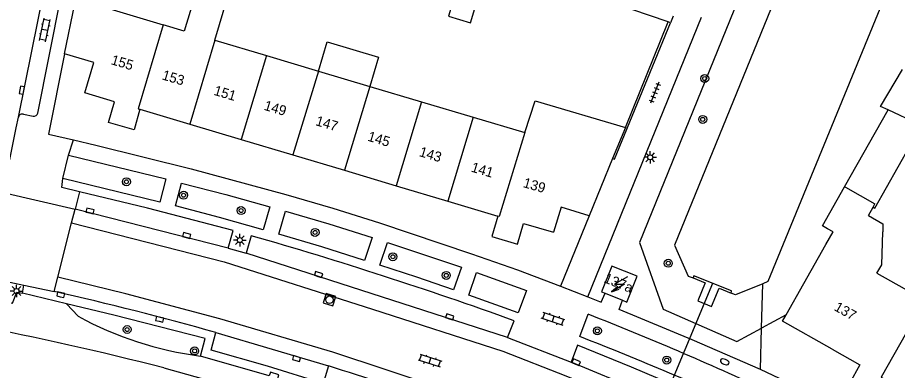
# Model space of a CAD drawing. Extents: x 128000 to 131008, y 398996 to 402500.
# Drawn here: x 128054.6 to 128142.9, y 400055.7 to 400091.1 of the extents above; entities that cross this region are included whole.
import ezdxf

# ---------------------------------------------------------------- set-up
doc = ezdxf.new("R2010")
doc.units = 0
for name, color, linetype in [('gg-afsc-erfafscheiding', 7, 'Continuous'), ('gg-anno-huisnummerreeks BGT', 7, 'Continuous'), ('gg-bbg-gedigitaliseerde bebouwing', 7, 'Continuous'), ('gg-bbg-gedigitaliseerde bijgebouw', 7, 'Continuous'), ('gg-bbg-hoofdgebouw', 7, 'Continuous'), ('gg-bbg-luifel en loopbrug', 7, 'Continuous'), ('gg-bbg-tussenscheiding', 7, 'Continuous'), ('gg-knt-BGT kruinlijn', 7, 'Continuous'), ('gg-knt-bovenkant onderkant talud', 7, 'Continuous'), ('gg-knt-verharding', 7, 'Continuous'), ('gg-knt-verharding nz', 7, 'Continuous'), ('gg-kntw-beschoeiing', 7, 'Continuous'), ('gg-kwrk-duiker nz buis', 7, 'Continuous'), ('gg-kwrk-uitstroombak niveau min 01', 7, 'Continuous'), ('gt-grn-groengrens', 7, 'Continuous'), ('gt-grn-weggrens', 7, 'Continuous'), ('gt-symb-boom', 7, 'Continuous'), ('gt-symb-brandkraan', 7, 'Continuous'), ('gt-symb-klinker verharding', 7, 'Continuous'), ('gt-symb-kolk', 7, 'Continuous'), ('gt-symb-lichtmast', 7, 'Continuous'), ('gt-symb-rioolschacht', 7, 'Continuous'), ('gt-symb-tegel verharding', 7, 'Continuous'), ('gt-symb-trafo symbool', 7, 'Continuous')]:
    doc.layers.add(name, color=color, linetype=linetype)

# ---------------------------------------------------------------- blocks, each defined once
blk = doc.blocks.new('gt0-BOOM')
at = {"layer": 'gt-symb-boom'}
for radius in [0.4, 0.2]:
    blk.add_circle((0, 0), radius, dxfattribs=at)
blk = doc.blocks.new('gt0-HSP')
at = {"layer": 'gt-symb-trafo symbool'}
for points in [[(0.771, 0.746), (-0.529, -0.004), (0.471, -0.004), (-0.829, -0.754)], [(-0.217, -0.24), (-0.829, -0.754), (-0.077, -0.48)]]:
    blk.add_lwpolyline(points, dxfattribs=at)
blk = doc.blocks.new('gt0-BR')
at = {"layer": 'gt-symb-brandkraan'}
for centre, radius, start, end in [((-0.244, 0), 0.206, 107.56694, 252.43307), ((0.599, -2.664), 3, 106.89205, 107.56694), ((0, -0.691), 0.938, 73.10799, 106.89205), ((-0.599, -2.664), 3, 72.43309, 73.10799), ((0.244, 0), 0.206, 287.56695, 72.43309), ((0.599, 2.664), 3, 252.43307, 253.10797), ((0, 0.691), 0.938, 253.10797, 286.89206), ((-0.599, 2.664), 3, 286.89206, 287.56695)]:
    blk.add_arc(centre, radius, start, end, dxfattribs=at)
blk = doc.blocks.new('gt0-LMAST')
at = {"layer": 'gt-symb-lichtmast'}
for p, q in [((-0.182, 0.173), (-0.447, 0.438)), ((-0.005, 0.246), (-0.005, 0.621)), ((0.172, 0.173), (0.437, 0.438)), ((-0.255, -0.004), (-0.63, -0.004)), ((-0.182, -0.181), (-0.447, -0.446)), ((-0.005, -0.254), (-0.005, -0.629)), ((0.437, -0.446), (0.172, -0.181)), ((0.245, -0.004), (0.62, -0.004))]:
    blk.add_line(p, q, dxfattribs=at)
blk.add_circle((-0.005, -0.004), 0.25, dxfattribs=at)
blk = doc.blocks.new('gt0-TEG1')
at = {"layer": 'gt-symb-tegel verharding'}
for p, q in [((-1.125, 0), (1.125, 0)), ((-0.9, -0.25), (-0.9, 0.25)), ((-0.45, -0.25), (-0.45, 0.25)), ((0, -0.25), (0, 0.25)), ((0.45, -0.25), (0.45, 0.25)), ((0.9, -0.25), (0.9, 0.25))]:
    blk.add_line(p, q, dxfattribs=at)
blk = doc.blocks.new('gt0-KOLK')
at = {"layer": 'gt-symb-kolk'}
blk.add_lwpolyline([(0, 0), (0.375, 0), (0.375, 0.4), (-0.375, 0.4), (-0.375, 0), (0, 0)], dxfattribs=at)
blk = doc.blocks.new('gt0-KL1')
at = {"layer": 'gt-symb-klinker verharding'}
for p, q in [((-1.15, 0.3), (1.15, 0.3)), ((-1, -0.3), (-1, 0.3)), ((-0.5, 0.3), (-0.5, 0.45)), ((0, -0.3), (0, 0.3)), ((0.5, 0.3), (0.5, 0.45)), ((1, -0.3), (1, 0.3)), ((-1.15, -0.3), (1.15, -0.3)), ((-0.5, -0.45), (-0.5, -0.3)), ((0.5, -0.45), (0.5, -0.3))]:
    blk.add_line(p, q, dxfattribs=at)
blk = doc.blocks.new('gt0-RS')
at = {"layer": 'gt-symb-rioolschacht'}
blk.add_lwpolyline([(-0.5, -0.5), (0.5, -0.5), (0.5, 0.5), (-0.5, 0.5)], close=True, dxfattribs=at)
blk.add_circle((0, 0), 0.375, dxfattribs=at)

msp = doc.modelspace()

# ---------------------------------------------------------------- linework, layer by layer
at = {"layer": 'gg-afsc-erfafscheiding'}
for p, q in [((128119.888, 400090.698), (128112.673, 400093.167)), ((128115.61, 400080.112), (128119.888, 400090.698)), ((128129.256, 400059.954), (128129.379, 400064.419)), ((128129.141, 400055.801), (128129.256, 400059.954))]:
    msp.add_line(p, q, dxfattribs=at)
at = {"layer": 'gg-bbg-gedigitaliseerde bebouwing'}
for p, q in [((128063.898, 400091.997), (128069.231, 400090.408)), ((128074.426, 400088.86), (128079.611, 400087.315)), ((128079.611, 400087.315), (128084.806, 400085.767)), ((128084.806, 400085.767), (128089.98, 400084.226)), ((128089.98, 400084.226), (128095.166, 400082.68)), ((128095.166, 400082.68), (128100.34, 400081.139)), ((128105.515, 400079.597), (128106.546, 400082.79)), ((128100.34, 400081.139), (128105.515, 400079.597)), ((128140.453, 400072.112), (128140.634, 400072.433)), ((128139.974, 400071.265), (128140.453, 400072.112)), ((128140.838, 400065.474), (128145.626, 400062.781))]:
    msp.add_line(p, q, dxfattribs=at)
for points in [[(128074.426, 400088.86), (128075.74, 400093.268), (128072.673, 400094.182), (128071.359, 400089.774), (128069.231, 400090.408)], [(128139.974, 400071.265), (128141.441, 400070.436), (128141.417, 400069.619)], [(128140.838, 400065.474), (128141.32, 400066.331), (128141.417, 400069.619)]]:
    msp.add_lwpolyline(points, dxfattribs=at)
at = {"layer": 'gg-bbg-gedigitaliseerde bijgebouw'}
msp.add_lwpolyline([(128098.696, 400094.071), (128097.858, 400091.256), (128100.065, 400090.599), (128100.903, 400093.414), (128098.696, 400094.071)], dxfattribs=at)
at = {"layer": 'gg-bbg-hoofdgebouw'}
for p, q in [((128059.353, 400087.504), (128060.368, 400092.502)), ((128106.546, 400082.79), (128115.61, 400080.112)), ((128066.896, 400081.928), (128071.899, 400080.435)), ((128071.899, 400080.435), (128077.074, 400078.891)), ((128115.61, 400080.112), (128114.327, 400076.972)), ((128077.074, 400078.891), (128082.249, 400077.347)), ((128082.249, 400077.347), (128087.433, 400075.8)), ((128114.327, 400076.972), (128111.981, 400071.23)), ((128087.433, 400075.8), (128092.608, 400074.256)), ((128092.608, 400074.256), (128097.782, 400072.713)), ((128097.782, 400072.713), (128102.815, 400071.211)), ((128135.713, 400068.355), (128136.431, 400069.627)), ((128136.431, 400069.627), (128135.876, 400069.94)), ((128133.508, 400064.451), (128135.713, 400068.355)), ((128131.722, 400061.288), (128133.508, 400064.451)), ((128113.562, 400063.466), (128115.33, 400062.752))]:
    msp.add_line(p, q, dxfattribs=at)
for points in [[(128066.896, 400081.928), (128066.328, 400079.857), (128063.769, 400080.601), (128064.358, 400082.672), (128061.383, 400083.569), (128062.295, 400086.626), (128059.353, 400087.504)], [(128135.876, 400069.94), (128135.377, 400070.222), (128137.595, 400074.149)], [(128137.595, 400074.149), (128137.673, 400074.105), (128140.634, 400072.433)], [(128111.981, 400071.23), (128109.173, 400072.112), (128108.382, 400069.596)], [(128102.815, 400071.211), (128102.212, 400069.151), (128104.787, 400068.399), (128105.392, 400070.452), (128108.382, 400069.596)], [(128115.33, 400062.752), (128115.748, 400062.583), (128116.79, 400065.169), (128114.239, 400066.175), (128113.208, 400063.609), (128113.562, 400063.466)], [(128136.361, 400057.835), (128131.366, 400060.658), (128131.722, 400061.288)], [(128136.361, 400057.835), (128139.107, 400056.287), (128138.078, 400054.404), (128140.396, 400053.095), (128141.437, 400054.932)]]:
    msp.add_lwpolyline(points, dxfattribs=at)
at = {"layer": 'gg-bbg-luifel en loopbrug'}
for p in [(128137.595, 400074.149), (128145.318, 400080.291)]:
    msp.add_line(p, (128141.949, 400081.858), dxfattribs=at)
for points in [[(128084.806, 400085.767), (128085.68, 400088.702), (128090.854, 400087.161), (128089.98, 400084.226)], [(128141.949, 400081.858), (128141.19, 400082.211), (128143.389, 400085.934)], [(128140.453, 400072.112), (128140.639, 400072.007), (128145.318, 400080.291)]]:
    msp.add_lwpolyline(points, dxfattribs=at)
at = {"layer": 'gg-bbg-tussenscheiding'}
for p, q in [((128074.426, 400088.86), (128071.899, 400080.435)), ((128079.611, 400087.315), (128077.074, 400078.891)), ((128084.806, 400085.767), (128082.249, 400077.347)), ((128089.98, 400084.226), (128087.433, 400075.8)), ((128095.166, 400082.68), (128092.608, 400074.256)), ((128100.34, 400081.139), (128097.782, 400072.713))]:
    msp.add_line(p, q, dxfattribs=at)
for points in [[(128069.231, 400090.408), (128066.718, 400081.954), (128066.896, 400081.928)], [(128105.515, 400079.597), (128102.954, 400071.159), (128102.815, 400071.211)], [(128145.626, 400062.781), (128141.268, 400055.036), (128141.437, 400054.932)]]:
    msp.add_lwpolyline(points, dxfattribs=at)
at = {"layer": 'gg-knt-BGT kruinlijn'}
for points in [[(128146.703, 400141.667), (128117.014, 400068.564), (128119.388, 400061.88), (128126.773, 400058.61), (128129.256, 400059.954)], [(128069.312, 400055.968), (128074.68, 400054.482), (128079.476, 400053.066), (128084.283, 400051.58), (128089.067, 400050.02), (128093.854, 400048.363), (128098.614, 400046.63), (128103.42, 400044.803), (128108.198, 400042.902), (128113.12, 400040.852), (128117.996, 400038.714), (128124.388, 400035.769), (128130.736, 400032.718), (128135.649, 400030.254), (128140.524, 400027.716), (128145.378, 400025.122)]]:
    msp.add_lwpolyline(points, dxfattribs=at)
msp.add_arc((127990.357, 399748.91), 317.046, 75.57975, 79.11956, dxfattribs=at)
at = {"layer": 'gg-knt-bovenkant onderkant talud'}
msp.add_line((128131.722, 400061.288), (128129.256, 400059.954), dxfattribs=at)
at = {"layer": 'gg-knt-verharding'}
for p, q in [((128056.649, 400081.542), (128061.18, 400104.125)), ((128111.843, 400063.098), (128123.239, 400091.158)), ((128120.382, 400091.26), (128120.117, 400090.614)), ((128120.117, 400090.614), (128119.888, 400090.698)), ((128055.216, 400081.425), (128056.191, 400081.221)), ((128059.162, 400074.985), (128059.734, 400077.328)), ((128060.845, 400073.646), (128060.399, 400071.892)), ((128060.05, 400070.518), (128060.399, 400071.892)), ((128058.665, 400065.077), (128060.05, 400070.518)), ((128111.981, 400071.23), (128109.087, 400064.177)), ((128078.08, 400069.241), (128077.564, 400067.485)), ((128075.744, 400068.002), (128077.564, 400067.485)), ((128058.302, 400063.65), (128058.665, 400065.077)), ((128059.553, 400062.396), (128055.112, 400063.457)), ((128109.087, 400064.177), (128111.843, 400063.098)), ((128111.035, 400059.108), (128111.865, 400061.358)), ((128103.777, 400059.013), (128104.431, 400060.709)), ((128103.777, 400059.013), (128110.168, 400056.536)), ((128134.453, 400053.315), (128129.141, 400055.801))]:
    msp.add_line(p, q, dxfattribs=at)
for points in [[(128114.327, 400076.972), (128114.5, 400076.926), (128120.117, 400090.614)], [(128059.353, 400087.504), (128057.721, 400079.432), (128060.241, 400078.845)], [(128053.179, 400073.571), (128054.492, 400080.078), (128054.721, 400081.149)], [(128060.241, 400078.845), (128062.488, 400078.322), (128072.035, 400075.944), (128081.555, 400073.363), (128086.27, 400071.989), (128090.931, 400070.529), (128100.182, 400067.432), (128104.771, 400065.799), (128109.087, 400064.177)], [(128059.734, 400077.328), (128069.514, 400074.935), (128068.912, 400072.614), (128059.162, 400074.985)], [(128070.486, 400072.223), (128071.09, 400074.521), (128075.529, 400073.366), (128079.95, 400072.146), (128079.27, 400069.843), (128074.885, 400071.058), (128070.486, 400072.223)], [(128075.744, 400068.002), (128076.26, 400069.757), (128067.678, 400071.991), (128060.845, 400073.646)], [(128080.832, 400069.402), (128081.514, 400071.714), (128085.863, 400070.416), (128090.197, 400069.067), (128089.428, 400066.763), (128085.139, 400068.111), (128080.832, 400069.402)], [(128090.983, 400066.265), (128091.743, 400068.566), (128099.148, 400066.069), (128098.363, 400063.807), (128094.682, 400065.063), (128090.983, 400066.265)], [(128099.886, 400063.284), (128100.683, 400065.541), (128105.684, 400063.742), (128104.851, 400061.513), (128099.886, 400063.284)], [(128054.002, 400062.516), (128054.13, 400062.472), (128054.56, 400063.555), (128055.112, 400063.457)], [(128111.843, 400063.098), (128113.187, 400062.563), (128113.562, 400063.466)], [(128129.141, 400055.801), (128122.313, 400058.802), (128114.985, 400061.831), (128115.33, 400062.752)], [(128072.989, 400057.162), (128073.449, 400058.915), (128064.299, 400061.262), (128059.553, 400062.396)], [(128085.808, 400056.166), (128085.299, 400054.417), (128079.703, 400056.143), (128074.068, 400057.735), (128074.529, 400059.515)], [(128120.875, 400052.117), (128121.577, 400053.78), (128116.206, 400056.047), (128110.804, 400058.239), (128110.168, 400056.536)], [(128085.811, 400053.335), (128080.734, 400054.892), (128080.829, 400055.271), (128079.99, 400055.536), (128079.885, 400055.159), (128072.989, 400057.162)]]:
    msp.add_lwpolyline(points, dxfattribs=at)
for centre, radius, start, end in [((128055.093, 400081.064), 0.382, 71.19059, 167.09537), ((128056.245, 400081.631), 0.414, 262.48001, 347.57117), ((127962.362, 399666.888), 418.663, 70.16331, 73.95457), ((127985.415, 399743.713), 328.134, 74.24188, 77.16615), ((127986.758, 399743.494), 341.598, 65.22478, 68.51608), ((128003.893, 399782.652), 296.492, 65.05955, 68.8158), ((128002.323, 399786.806), 282.001, 67.94492, 72.77983)]:
    msp.add_arc(centre, radius, start, end, dxfattribs=at)
at = {"layer": 'gg-knt-verharding nz'}
for p, q in [((128075.744, 400068.002), (128060.399, 400071.892)), ((128103.777, 400059.013), (128077.564, 400067.485)), ((128074.529, 400059.515), (128085.808, 400056.166)), ((128120.875, 400052.117), (128110.168, 400056.536))]:
    msp.add_line(p, q, dxfattribs=at)
for points in [[(128054.721, 400081.149), (128057.363, 400094.259), (128059.618, 400105.293)], [(128060.05, 400070.518), (128075.366, 400066.602), (128090.23, 400061.878), (128103.316, 400057.659), (128109.627, 400055.191), (128120.311, 400050.781), (128129.034, 400046.863), (128130.994, 400045.96), (128148.437, 400037.081), (128158.021, 400031.551), (128166.029, 400026.884), (128178.254, 400018.837), (128206.557, 399997.313), (128213.761, 399991.153)], [(128210.074, 399986.958), (128204.991, 399991.304), (128196.671, 399998.156), (128186.147, 400006.307), (128175.863, 400013.682), (128166.031, 400020.269), (128152.632, 400028.339), (128142.228, 400034.055), (128130.557, 400039.918), (128119.614, 400044.972), (128102.915, 400051.74), (128097.067, 400053.966), (128086.242, 400057.55), (128074.921, 400060.911), (128065.504, 400063.411), (128058.665, 400065.077)]]:
    msp.add_lwpolyline(points, dxfattribs=at)
at = {"layer": 'gg-kntw-beschoeiing'}
for points in [[(128149.919, 400140.397), (128120.533, 400068.29), (128121.884, 400065.189), (128122.392, 400064.997)], [(128148.583, 400110.201), (128129.9, 400064.634), (128129.379, 400064.419)], [(128129.379, 400064.419), (128126.639, 400063.291), (128126.208, 400063.457)]]:
    msp.add_lwpolyline(points, dxfattribs=at)
at = {"layer": 'gg-kwrk-duiker nz buis'}
msp.add_lwpolyline([(128113.065, 400036.487), (128118.824, 400051.165), (128124.361, 400064.467)], dxfattribs=at)
at = {"layer": 'gg-kwrk-uitstroombak niveau min 01'}
for points in [[(128126.208, 400063.457), (128126.256, 400063.718), (128122.465, 400065.216), (128122.392, 400064.997)], [(128122.392, 400064.997), (128123.602, 400064.504), (128122.856, 400062.694), (128124.243, 400062.124), (128125.017, 400063.98), (128126.208, 400063.457)]]:
    msp.add_lwpolyline(points, dxfattribs=at)
at = {"layer": 'gt-grn-groengrens'}
msp.add_line((128060.713, 400061.154), (128059.553, 400062.396), dxfattribs=at)
msp.add_arc((128077.49, 400091.875), 35.003, 241.36032, 262.61194, dxfattribs=at)
at = {"layer": 'gt-grn-weggrens'}
for p, q in [((128059.734, 400077.328), (128060.241, 400078.845)), ((128053.179, 400073.571), (128060.399, 400071.892)), ((128051.463, 400065.068), (128055.266, 400064.279)), ((128055.112, 400063.457), (128055.266, 400064.279)), ((128055.266, 400064.279), (128058.302, 400063.65))]:
    msp.add_line(p, q, dxfattribs=at)
msp.add_lwpolyline([(128060.845, 400073.646), (128059.06, 400074.078), (128059.162, 400074.985)], dxfattribs=at)

# ---------------------------------------------------------------- block references
at = {"layer": 'gt-symb-boom'}
for p in [(128123.562, 400085.014), (128123.359, 400080.911), (128065.556, 400074.649), (128071.283, 400073.303), (128077.054, 400071.764), (128084.478, 400069.561), (128092.276, 400067.126), (128119.905, 400066.475), (128097.633, 400065.256), (128065.626, 400059.823), (128112.794, 400059.69), (128072.392, 400057.669), (128119.753, 400056.758)]:
    msp.add_blockref('gt0-BOOM', p, dxfattribs=at)
at = {"layer": 'gt-symb-brandkraan', "rotation": -19.884519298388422}
msp.add_blockref('gt0-BR', (128125.57, 400056.581), dxfattribs=at)
at = {"layer": 'gt-symb-klinker verharding'}
for p, rotation in [((128057.363, 400089.88), 78.22937399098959), ((128108.345, 400060.877), 162.054436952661), ((128096.008, 400056.7), -17.87342106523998)]:
    msp.add_blockref('gt0-KL1', p, dxfattribs=dict(at, rotation=rotation))
at = {"layer": 'gt-symb-kolk'}
for p, rotation in [((128055.258, 400083.811), 78.59511272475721), ((128061.845, 400071.524), -13.247451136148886), ((128071.544, 400069.063), -14.478612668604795), ((128084.765, 400065.155), -17.94756495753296), ((128058.921, 400063.116), -12.883318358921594), ((128068.845, 400060.654), -13.885547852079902), ((128097.921, 400060.907), -17.161465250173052), ((128082.555, 400056.716), -16.622719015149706), ((128110.586, 400056.361), -22.334921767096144)]:
    msp.add_blockref('gt0-KOLK', p, dxfattribs=dict(at, rotation=rotation))
at = {"layer": 'gt-symb-lichtmast'}
for p in [(128118.102, 400077.109), (128076.935, 400068.797), (128054.529, 400063.686)]:
    msp.add_blockref('gt0-LMAST', p, dxfattribs=at)
at = {"layer": 'gt-symb-rioolschacht', "rotation": -17.947564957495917}
msp.add_blockref('gt0-RS', (128085.925, 400062.816), dxfattribs=at)
at = {"layer": 'gt-symb-tegel verharding', "rotation": -111.84397692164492}
msp.add_blockref('gt0-TEG1', (128118.545, 400083.59), dxfattribs=at)
at = {"layer": 'gt-symb-trafo symbool'}
msp.add_blockref('gt0-HSP', (128115.055, 400064.368), dxfattribs=at)

# ---------------------------------------------------------------- texts
at = {"layer": 'gg-anno-huisnummerreeks BGT'}
for s, rotation, p in [('155', 343.4, (128063.935, 400086.462)), ('153', 343.4, (128069.051, 400084.937)), ('151', 343.4, (128074.243, 400083.388)), ('149', 343.4, (128079.28, 400081.885)), ('147', 343.4, (128084.456, 400080.341)), ('145', 343.4, (128089.674, 400078.784)), ('143', 343.4, (128094.848, 400077.24)), ('141', 343.4, (128100.055, 400075.687)), ('139', 344, (128105.272, 400074.127)), ('137a', 338, (128113.368, 400064.589)), ('137', 330.5, (128136.461, 400061.8))]:
    msp.add_text(s, height=1, rotation=rotation, dxfattribs=at).set_placement(p)

doc.saveas('drawing.dxf')
